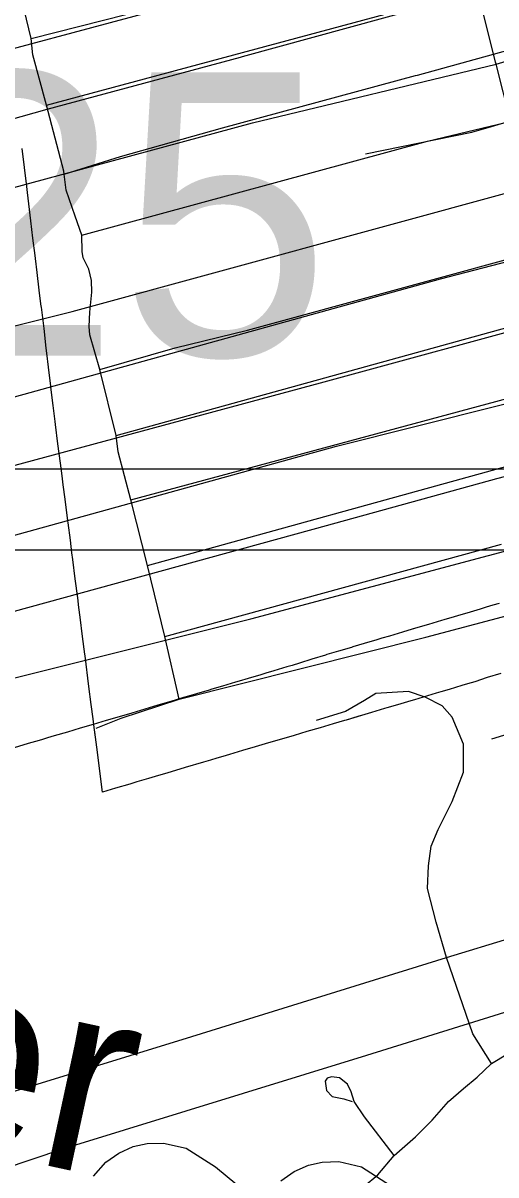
# Model space of a CAD drawing. Extents: x -38.2 to 41.9, y -4 to 24.9.
# Drawn here: x 3.805 to 4.039, y 17.256 to 17.825 of the extents above; entities that cross this region are included whole.
import ezdxf

# ---------------------------------------------------------------- set-up
doc = ezdxf.new("R2010")
doc.units = 0
for name, color, linetype in [('Default', 7, 'Continuous'), ('GM_X_City_Street', 7, 'Continuous'), ('GM_X_Corporation', 7, 'Continuous'), ('GM_X_County_Road', 7, 'Continuous'), ('GM_X_Hydro_Text', 7, 'Continuous'), ('GM_X_Interstate_Location', 7, 'Continuous'), ('GM_X_Minor_River_Text', 7, 'Continuous'), ('GM_X_State_Route', 7, 'Continuous'), ('GM_X_Township_Road_Text', 7, 'Continuous'), ('SH_Border', 7, 'Continuous'), ('SH_Text', 7, 'Continuous')]:
    doc.layers.add(name, color=color, linetype=linetype)

msp = doc.modelspace()

# ---------------------------------------------------------------- linework, layer by layer
at = {"layer": 'Default'}
msp.add_lwpolyline([(4.04043, 17.53851), (4.03728, 17.53757), (4.03401, 17.5366), (4.03089, 17.53567), (4.0244, 17.53373), (4.02142, 17.53284), (4.01817, 17.53187), (4.01303, 17.53034), (4.01181, 17.52998), (4.00546, 17.52809), (4.00014, 17.5265), (3.99907, 17.52618), (3.99521, 17.52504), (3.99268, 17.52428), (3.98624, 17.52236), (3.98252, 17.52125), (3.98004, 17.52051), (3.97369, 17.51861), (3.96811, 17.51695), (3.96745, 17.51675), (3.96113, 17.51489), (3.95523, 17.51316), (3.95464, 17.51298), (3.94796, 17.51101), (3.94188, 17.50897), (3.93819, 17.50787), (3.93549, 17.50706), (3.92917, 17.50518), (3.92514, 17.50398), (3.92275, 17.50327), (3.91639, 17.50137), (3.91205, 17.50009), (3.91021, 17.49954), (3.90377, 17.49762), (3.89851, 17.49605), (3.89728, 17.49569), (3.89094, 17.4938), (3.88592, 17.49231), (3.88457, 17.49191), (3.8783, 17.49005), (3.87757, 17.48984), (3.87191, 17.48815), (3.86547, 17.48624), (3.85898, 17.48432), (3.85276, 17.48247), (3.84639, 17.48059), (3.84, 17.4787), (3.83351, 17.47678), (3.82724, 17.47492), (3.82078, 17.47302), (3.81742, 17.47202), (3.81446, 17.47115), (3.81145, 17.47027), (3.80795, 17.46923), (3.79886, 17.46652)], dxfattribs=at)
at = {"layer": 'GM_X_City_Street'}
msp.add_line((3.78882, 17.5313), (3.95505, 17.57702), dxfattribs=at)
for points in [[(3.73047, 17.79386), (3.90872, 17.84173), (4.02239, 17.87233), (4.02405, 17.87277), (4.222, 17.92304)], [(3.91362, 17.80869), (4.01832, 17.8376), (4.03015, 17.83985), (4.11574, 17.86236), (4.22635, 17.8905)], [(3.74786, 17.72967), (3.91857, 17.77599), (4.03881, 17.80495), (4.11555, 17.82783)], [(4.03495, 17.77362), (4.04601, 17.77689), (4.18651, 17.81194), (4.21208, 17.82073), (4.23588, 17.82374)], [(3.73924, 17.75983), (3.76699, 17.76855), (3.81734, 17.78271), (3.91264, 17.80842), (3.91362, 17.80869)], [(3.97433, 17.76056), (4.02691, 17.77124), (4.03495, 17.77362)], [(3.75683, 17.66332), (3.79395, 17.67387), (3.82967, 17.68268), (4.05389, 17.74393), (4.0578, 17.74496)], [(3.77201, 17.59891), (3.95222, 17.64739), (4.07041, 17.67979), (4.19333, 17.71025), (4.24706, 17.72258)], [(3.76482, 17.63058), (3.95834, 17.68412), (4.01137, 17.69881), (4.06202, 17.71207), (4.06403, 17.71259)], [(3.7803, 17.56648), (3.96005, 17.6162), (4.07997, 17.64631)], [(3.95505, 17.57702), (4.03914, 17.60015), (4.08742, 17.61266), (4.10179, 17.61569)], [(3.7549, 17.48606), (3.76734, 17.49096), (3.79598, 17.50039), (3.91771, 17.53092), (4.09501, 17.57817)], [(4.03659, 17.31122), (4.02733, 17.32586), (4.01429, 17.36359), (4.00929, 17.38097), (4.0049, 17.39755), (4.00539, 17.40877), (4.00685, 17.41853), (4.01027, 17.42682), (4.01721, 17.44063), (4.02276, 17.45506), (4.02276, 17.46893), (4.01721, 17.48225), (4.01222, 17.4878), (4.0039, 17.49223), (3.99558, 17.49501), (3.9795, 17.4939), (3.97395, 17.49057), (3.96452, 17.48502), (3.9501, 17.48058)], [(3.9737, 17.2505), (3.98053, 17.25611), (3.98857, 17.26562), (3.99905, 17.27489), (4.00734, 17.28318), (4.01538, 17.29245), (4.02269, 17.29878), (4.02952, 17.30439), (4.03659, 17.31122), (4.04439, 17.31586), (4.05341, 17.32025), (4.0617, 17.32317), (4.07023, 17.32537), (4.08169, 17.3261), (4.09025, 17.32605), (4.09754, 17.32466), (4.1038, 17.32101), (4.10918, 17.31754), (4.11596, 17.31076), (4.12181, 17.30262), (4.12518, 17.2937), (4.12795, 17.2828), (4.12974, 17.26299), (4.12974, 17.24932)], [(3.98857, 17.26562), (3.97394, 17.28488), (3.96883, 17.29245), (3.96736, 17.29708), (3.96542, 17.30098), (3.96151, 17.30415), (3.95761, 17.30464), (3.95542, 17.30391), (3.95444, 17.30244), (3.95518, 17.29781), (3.95785, 17.29489), (3.96371, 17.29366), (3.96785, 17.29245)], [(3.84017, 17.2555), (3.84619, 17.26238), (3.85262, 17.26689), (3.85971, 17.27011), (3.86659, 17.27162), (3.87475, 17.27183), (3.88592, 17.26926), (3.9003, 17.26002), (3.91083, 17.25142)]]:
    msp.add_lwpolyline(points, dxfattribs=at)
at = {"layer": 'GM_X_Corporation'}
msp.add_lwpolyline([(4.04043, 17.53851), (4.03728, 17.53757), (4.03401, 17.5366), (4.03089, 17.53567), (4.0244, 17.53373), (4.02142, 17.53284), (4.01817, 17.53187), (4.01303, 17.53034), (4.01181, 17.52998), (4.00546, 17.52809), (4.00014, 17.5265), (3.99521, 17.52504), (3.99268, 17.52428), (3.98624, 17.52236), (3.98252, 17.52125), (3.98004, 17.52051), (3.97369, 17.51861), (3.96811, 17.51695), (3.96745, 17.51675), (3.96113, 17.51489), (3.95523, 17.51316), (3.95464, 17.51298), (3.94796, 17.51101), (3.94188, 17.50897), (3.93819, 17.50787), (3.93549, 17.50706), (3.92917, 17.50518), (3.92514, 17.50398), (3.92275, 17.50327), (3.91639, 17.50137), (3.91205, 17.50009), (3.91021, 17.49954), (3.90377, 17.49762), (3.89851, 17.49605), (3.89728, 17.49569), (3.89094, 17.4938), (3.88592, 17.49231), (3.8783, 17.49005), (3.87757, 17.48984), (3.87191, 17.48815), (3.86547, 17.48624), (3.85898, 17.48432), (3.85276, 17.48247), (3.84639, 17.48059), (3.84, 17.4787), (3.83351, 17.47678), (3.82724, 17.47492), (3.82078, 17.47302), (3.81742, 17.47202), (3.81446, 17.47115), (3.81145, 17.47027), (3.80795, 17.46923), (3.79886, 17.46652)], dxfattribs=at)
at = {"layer": 'GM_X_County_Road'}
for points in [[(4.04112, 17.50379), (4.03444, 17.50182), (4.02836, 17.49978), (4.02467, 17.49868), (4.02197, 17.49787), (4.01565, 17.49599), (4.01162, 17.49479), (4.00923, 17.49408), (4.00286, 17.49219), (3.99853, 17.4909), (3.99669, 17.49035), (3.99025, 17.48843), (3.98499, 17.48686), (3.98376, 17.4865), (3.97742, 17.48462), (3.9724, 17.48312), (3.97105, 17.48272), (3.96478, 17.48086), (3.96405, 17.48065), (3.95838, 17.47896), (3.95195, 17.47705), (3.94546, 17.47513), (3.93923, 17.47328), (3.93287, 17.4714), (3.92648, 17.46951), (3.91999, 17.46759), (3.91372, 17.46573), (3.90725, 17.46383), (3.90389, 17.46284), (3.90093, 17.46196), (3.89793, 17.46108), (3.89442, 17.46004), (3.88533, 17.45734), (3.87634, 17.45466), (3.87229, 17.45351), (3.8672, 17.45194), (3.86154, 17.45025), (3.85809, 17.44922), (3.85106, 17.44714), (3.84457, 17.44527), (3.84175, 17.46742), (3.84035, 17.47842), (3.83997, 17.48148), (3.83905, 17.48857), (3.83791, 17.49738), (3.83596, 17.51255), (3.83584, 17.51347), (3.83475, 17.52217), (3.83354, 17.53171), (3.83295, 17.53642), (3.83233, 17.5412), (3.83115, 17.55067), (3.82994, 17.56016), (3.82951, 17.56346), (3.82873, 17.56967), (3.82764, 17.5783), (3.82752, 17.57929), (3.82631, 17.5886), (3.82505, 17.59835), (3.82481, 17.6002), (3.82384, 17.60785), (3.82261, 17.61735), (3.8214, 17.62683), (3.82121, 17.62834), (3.82016, 17.63626), (3.8191, 17.64525), (3.81905, 17.64574), (3.81793, 17.65528), (3.81713, 17.66218), (3.81684, 17.6646), (3.81573, 17.67423), (3.81442, 17.68483), (3.81438, 17.68516), (3.8134, 17.69318), (3.81236, 17.7019), (3.81151, 17.70885), (3.81132, 17.71036), (3.81027, 17.71888), (3.80923, 17.72749), (3.80821, 17.73595), (3.80752, 17.74154), (3.80716, 17.74446), (3.80603, 17.7539), (3.80489, 17.76326)], [(3.09481, 17.07812), (3.10395, 17.081), (3.11689, 17.08716), (3.13443, 17.10112), (3.14513, 17.10905), (3.15444, 17.11596), (3.16582, 17.12217), (3.18135, 17.127), (3.25129, 17.1476), (3.2794, 17.15456), (3.32772, 17.16909), (3.374, 17.18221), (3.4258, 17.198), (3.47555, 17.20986), (3.51187, 17.20891), (3.61882, 17.23786), (3.73855, 17.27825), (3.8886, 17.32443), (4.01429, 17.36359), (4.14395, 17.403)]]:
    msp.add_lwpolyline(points, dxfattribs=at)
at = {"layer": 'GM_X_Hydro_Text'}
msp.add_lwpolyline([(4.04112, 17.50379), (4.03444, 17.50182), (4.02836, 17.49978), (4.02467, 17.49868), (4.02197, 17.49787), (4.01565, 17.49599), (4.01162, 17.49479), (4.00923, 17.49408), (4.00286, 17.49219), (3.99853, 17.4909), (3.99669, 17.49035), (3.99025, 17.48843), (3.98499, 17.48686), (3.98376, 17.4865), (3.97742, 17.48462), (3.9724, 17.48312), (3.96478, 17.48086), (3.96405, 17.48065), (3.95838, 17.47896), (3.95195, 17.47705), (3.94546, 17.47513), (3.93923, 17.47328), (3.93287, 17.4714), (3.92648, 17.46951), (3.91999, 17.46759), (3.91372, 17.46573), (3.90725, 17.46383), (3.90389, 17.46284), (3.90093, 17.46196), (3.89793, 17.46108), (3.89442, 17.46004), (3.88533, 17.45734), (3.87634, 17.45466), (3.87229, 17.45351), (3.8672, 17.45194), (3.86154, 17.45025), (3.85809, 17.44922), (3.85106, 17.44714), (3.84457, 17.44527), (3.84175, 17.46742), (3.8408, 17.4749), (3.84035, 17.47842), (3.83997, 17.48148), (3.83905, 17.48857), (3.83791, 17.49738), (3.83596, 17.51255), (3.83584, 17.51347), (3.83475, 17.52217), (3.83354, 17.53171), (3.83295, 17.53642), (3.83233, 17.5412), (3.83115, 17.55067), (3.82994, 17.56016), (3.82951, 17.56346), (3.82873, 17.56967), (3.82764, 17.5783), (3.82752, 17.57929), (3.82631, 17.5886), (3.82505, 17.59835), (3.82481, 17.6002), (3.82384, 17.60785), (3.82261, 17.61735), (3.8214, 17.62683), (3.82121, 17.62834), (3.82016, 17.63626), (3.8191, 17.64525), (3.81905, 17.64574), (3.81793, 17.65528), (3.81713, 17.66218), (3.81684, 17.6646), (3.81573, 17.67423), (3.81442, 17.68483), (3.81438, 17.68516), (3.8134, 17.69318), (3.81236, 17.7019), (3.81151, 17.70885), (3.81132, 17.71036), (3.81027, 17.71888), (3.80923, 17.72749), (3.80821, 17.73595), (3.80752, 17.74154), (3.80716, 17.74446), (3.80603, 17.7539), (3.80489, 17.76326)], dxfattribs=at)
at = {"layer": 'GM_X_Interstate_Location'}
msp.add_line((3.87529, 17.52211), (4.04153, 17.56783), dxfattribs=at)
for points in [[(3.83433, 17.72048), (3.83104, 17.72987), (3.8266, 17.74265), (3.82571, 17.75064), (3.82556, 17.75205), (3.81695, 17.78467), (3.81017, 17.80946), (3.80939, 17.81755), (3.80136, 17.85112), (3.797, 17.86857), (3.78462, 17.89746), (3.78226, 17.91131), (3.78078, 17.92281), (3.77604, 17.92675)], [(3.81695, 17.78467), (3.99519, 17.83254), (4.10887, 17.86314), (4.11053, 17.86358), (4.30848, 17.91385)], [(3.80939, 17.81755), (3.89182, 17.8386), (4.07725, 17.88942), (4.10049, 17.89707), (4.10247, 17.89752)], [(4.0001, 17.79951), (4.1048, 17.82842), (4.11663, 17.83066), (4.20222, 17.85317), (4.31283, 17.88131)], [(3.83433, 17.72048), (4.00505, 17.7668), (4.12529, 17.79576), (4.20203, 17.81864)], [(3.82571, 17.75064), (3.85347, 17.75936), (3.90382, 17.77352), (3.99912, 17.79924), (4.0001, 17.79951)], [(3.84331, 17.65413), (3.88043, 17.66468), (3.91615, 17.67349), (4.14037, 17.73474), (4.14428, 17.73577)], [(3.88246, 17.4912), (3.87529, 17.52211), (3.86678, 17.55729), (3.85849, 17.58972), (3.85225, 17.61343), (3.8513, 17.62139), (3.84331, 17.65413), (3.83838, 17.6712), (3.83802, 17.67525), (3.83838, 17.68246), (3.83925, 17.69232), (3.83908, 17.69795), (3.83785, 17.70358), (3.83504, 17.70922), (3.83451, 17.71238), (3.83433, 17.72048)], [(3.85849, 17.58972), (4.0387, 17.6382), (4.15689, 17.6706), (4.27981, 17.70106), (4.33354, 17.71339)], [(3.8513, 17.62139), (4.04482, 17.67493), (4.09785, 17.68962), (4.1485, 17.70288), (4.1505, 17.7034)], [(3.86678, 17.55729), (4.04652, 17.60701), (4.16644, 17.63712)], [(3.84138, 17.47687), (3.85381, 17.48177), (3.88246, 17.4912), (4.00419, 17.52173), (4.18149, 17.56898)], [(4.12307, 17.30203), (4.11381, 17.31667), (4.10077, 17.3544), (4.09577, 17.37178), (4.09138, 17.38836), (4.09187, 17.39958), (4.09333, 17.40934), (4.09674, 17.41763), (4.10369, 17.43144), (4.10923, 17.44587), (4.10923, 17.45974), (4.10369, 17.47306), (4.0987, 17.47861), (4.09038, 17.48305), (4.08205, 17.48582), (4.06597, 17.48471), (4.06043, 17.48138), (4.051, 17.47583), (4.03658, 17.47139)], [(3.93267, 17.25319), (3.9391, 17.25771), (3.94619, 17.26092), (3.95306, 17.26243), (3.96122, 17.26265), (3.9724, 17.26007), (3.98678, 17.25083)]]:
    msp.add_lwpolyline(points, dxfattribs=at)
at = {"layer": 'GM_X_State_Route'}
msp.add_lwpolyline([(4.10053, 17.55859), (4.09501, 17.57817), (4.08742, 17.61266), (4.07997, 17.64631), (4.07041, 17.67979), (4.06202, 17.71207), (4.05389, 17.74393), (4.04601, 17.77689), (4.03881, 17.80495), (4.03855, 17.80598), (4.03015, 17.83985), (4.02268, 17.87114), (4.02239, 17.87233), (4.01401, 17.90626), (4.00646, 17.93659), (3.99872, 17.96953), (3.99087, 18.00131), (3.98316, 18.03282), (3.97509, 18.06621)], dxfattribs=at)
at = {"layer": 'GM_X_Township_Road_Text'}
msp.add_lwpolyline([(3.18128, 17.06893), (3.19043, 17.07181), (3.20336, 17.07797), (3.22091, 17.09193), (3.2316, 17.09987), (3.24092, 17.10677), (3.2523, 17.11298), (3.26782, 17.11781), (3.33777, 17.13841), (3.36588, 17.14537), (3.4142, 17.1599), (3.46047, 17.17302), (3.51228, 17.18881), (3.56202, 17.20067), (3.59834, 17.19972), (3.7053, 17.22867), (3.82503, 17.26906), (3.97507, 17.31524), (4.10077, 17.3544), (4.23043, 17.39381)], dxfattribs=at)
at = {"layer": 'SH_Border'}
msp.add_lwpolyline([(2.24297, 18.09408), (4.09187, 18.09408), (4.09187, 17.5648), (2.24297, 17.5648)], close=True, dxfattribs=at)
at = {"layer": 'SH_Text'}
msp.add_lwpolyline([(2.28297, 18.05408), (4.09164, 18.05408), (4.09164, 17.6048), (2.28297, 17.6048)], close=True, dxfattribs=at)

# ---------------------------------------------------------------- texts
at = {"layer": 'GM_X_Minor_River_Text'}
msp.add_text('Deer', height=0.094696, rotation=347.7706, dxfattribs=at).set_placement((3.58228, 17.31168))
at = {"layer": 'SH_Text'}
msp.add_text('DEL-257, SLM 1.25 ', height=0.1399997, dxfattribs=at).set_placement((2.31299, 17.66089))

doc.saveas('drawing.dxf')
